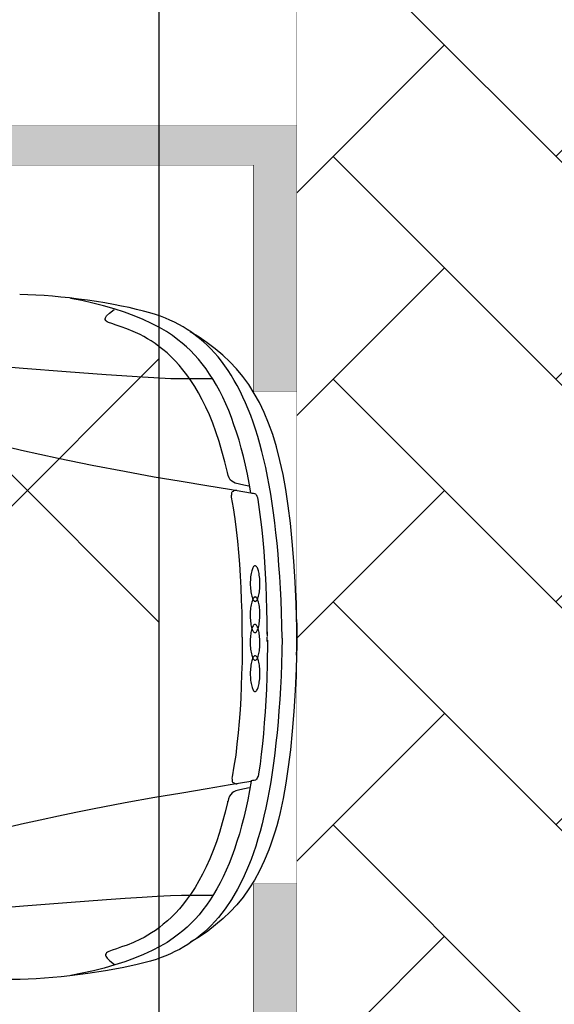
# Model space of a CAD drawing. Header units: millimetres. Extents: x 747415 to 1601423, y -236173 to 551995.
# Tile 262 of 549: x 1027054 to 1028413, y 203757 to 206257. Entities that reach past the tile are written whole.
import ezdxf

# ---------------------------------------------------------------- set-up
doc = ezdxf.new("R2010")
doc.units = ezdxf.units.MM
doc.header["$LTSCALE"] = 100
doc.header["$MEASUREMENT"] = 0
doc.linetypes.add('DASHED2', pattern=[9.525, 6.35, -3.175])
doc.layers.get('0').update_dxf_attribs({"linetype": 'CONTINUOUS', "lineweight": 0})
for name, color, linetype in [('T--A9041_VERHARDING_Parkeren', 9, 'CONTINUOUS'), ('T--L9041_VERHARDING_Parkeren', 9, 'DASHED2'), ('T--L9041_VERHARDING_Wegen', 7, 'CONTINUOUS'), ('T--L9082_INRICHTING_SPECIFIEK_Auto', 8, 'CONTINUOUS')]:
    doc.layers.add(name, color=color, linetype=linetype)
doc.layers.add('T--A9041_VERHARDING_Wegen', color=21, linetype='CONTINUOUS', lineweight=0)
doc.layers.add('T--A9042_BEPLANTING', color=90, linetype='CONTINUOUS', lineweight=0)

# ---------------------------------------------------------------- blocks, each defined once
blk = doc.blocks.new('auto17')
for p, q in [((703.6, 867.6), (1533.8, 867.6)), ((115.7, 361.8), (115.3, 362.7)), ((75.7, 9.3), (75.7, -1.4)), ((75.7, -15.2), (75.7, -2.9))]:
    blk.add_line(p, q)
for points in [[(37.6, 1), (38.1, 33.9), (39, 66.2), (40.5, 97.1), (41.9, 127.5), (43.8, 156.8), (45.7, 185.8), (48.1, 213.7), (50.5, 241.2), (53.3, 267.1), (56.2, 293.1), (59.5, 318.1), (62.9, 342.1), (66.7, 365.7), (70.5, 388.7), (74.8, 410.8), (79.1, 431.8), (83.8, 452.9), (88.6, 472.5), (93.8, 492.1), (99.1, 510.7), (104.8, 528.9), (110.5, 546.5), (116.7, 563.2), (123.3, 579.4), (136.7, 610.3), (151, 638.7), (166.2, 664.7), (182.4, 688.7), (199.6, 710.3), (217.7, 730.4), (226.7, 739.2), (236.7, 748), (246.2, 756.3), (256.3, 764.2), (266.7, 771.5), (277.2, 778.9), (287.7, 785.2), (298.6, 791.6), (310.1, 797), (321.5, 802.4), (333, 807.8), (344.9, 812.2), (357.7, 816.6), (372.5, 821), (388.7, 825.4), (405.8, 829.8), (424.9, 834.2), (444.4, 838.2), (486.3, 846), (531.1, 852.9), (576.9, 858.3)], [(116.2, 364.2), (120.5, 388.2), (124.8, 411.7), (130, 434.3), (135.2, 456.3), (140.5, 477.4), (146.2, 498), (152.4, 517.6), (158.6, 536.7), (165.7, 555.3), (172.4, 573), (179.6, 590.2), (187.2, 606.8), (195.3, 622.5), (203.4, 637.7), (211.9, 651.9), (220.5, 665.6), (229.6, 678.9), (239.1, 691.1), (248.6, 703.4), (258.6, 714.2), (268.6, 725), (279.1, 734.8), (290.1, 744.1), (301, 752.4), (314.4, 763.2), (330.1, 773.5), (348.2, 783.8), (368.2, 794.1), (389.6, 803.9), (413, 813.2), (437.3, 822.5), (463, 830.8), (489.6, 838.7), (517.3, 845.5), (545.9, 851.9), (574.4, 857.3)], [(576.9, 858.3), (598.7, 860.7), (620.2, 862.7), (641.6, 864.7), (662.6, 866.1), (683, 867.1), (703.1, 867.6)], [(121, 381.3), (133.4, 383.8), (145.3, 385.8), (155.7, 388.7), (160, 391.2), (164.3, 394.1), (168.1, 398), (171.5, 402.4), (173.8, 408.8), (175.8, 416.6), (175.8, 415.2), (182.4, 443.1), (189.6, 469.6), (196.7, 494.6), (204.8, 518.6), (212.9, 540.6), (221.5, 561.7), (230.5, 581.3), (239.6, 600), (249.1, 617.1), (258.6, 633.8), (268.6, 649), (278.6, 662.7), (288.6, 675.9), (298.6, 688.2), (308.7, 699), (319.1, 709.8), (329.1, 719.1), (339.6, 727.4), (349.6, 735.7), (359.6, 743.1), (369.2, 749.5), (378.7, 755.3), (388.2, 760.7), (397.7, 765.6), (415.4, 774), (431.5, 780.3), (445.9, 785.2), (458.7, 789.6), (469.7, 793.1), (477.8, 796.5), (481.1, 798), (483.5, 799.9), (484.9, 801.9), (486.3, 803.9), (486.3, 805.8), (485.8, 808.3), (482.5, 813.7), (475.4, 820.5), (463.5, 829.3)], [(1.9, -49.5), (0.9, -44.6), (0, -32.3), (0, -16.2), (0, 0), (0, 12.2), (0.4, 17.7), (2.4, 77.9), (4.7, 134.3), (8.1, 187.2), (11.9, 237.2), (16.2, 284.3), (21.9, 327.9), (28.1, 369.6), (35.2, 408.3), (42.8, 444.1), (47.1, 461.3), (51.4, 477.9), (56.2, 493.6), (61, 509.3), (66.2, 524.5), (71.4, 538.7), (82.9, 566.1), (94.8, 591.6), (108.1, 615.6), (121.9, 637.7), (136.7, 658.3), (152.9, 677.9), (170, 696), (187.7, 713.2), (206.7, 728.9), (226.7, 744.6), (247.7, 759.3), (270.1, 773)], [(1246.1, 724), (1240.8, 724.5), (1227, 724), (1205.1, 722.5), (1178.9, 720.5), (1146.1, 718.1), (1107, 715.2), (1019.8, 707.8), (917.9, 699.5), (807.4, 690.1), (695, 680.8), (584.9, 672), (483.5, 664.7), (436.3, 661.2), (393.4, 658.3), (355.3, 656.3), (321, 654.8), (293.4, 653.9), (272.5, 653.9), (213.9, 653.9)], [(1140.8, 591.1), (1079.4, 572.5), (1019.8, 555.3), (962.7, 539.2), (906.4, 524), (852.1, 509.8), (800.2, 496.6), (748.8, 484.3), (699.7, 472.5), (652.1, 462.2), (605.9, 451.9), (561.6, 442.6), (519.2, 434.3), (436.8, 418.6), (361.5, 404.9), (292.9, 393.6), (228.1, 382.8), (169.5, 373), (117.2, 364.2)], [(74.8, 5.9), (75.3, 69.6), (77.1, 130.4), (80.5, 187.8), (82.9, 215.7), (84.8, 243.1), (87.6, 269.6), (90.5, 295.6), (93.8, 321.1), (97.6, 345.6), (97.6, 345.6), (97.6, 346.6), (97.6, 347), (98.6, 351.4), (100, 354.4), (101, 356.8), (102.4, 358.8), (103.8, 360.3), (105.7, 361.3), (109.1, 362.2), (112.9, 362.7), (117.2, 363.7)], [(139.1, -1.4), (139.1, 30.4), (139.6, 61.8), (140.5, 92.6), (141.5, 123), (142.4, 153.4), (144.3, 183.3), (146.7, 212.7), (149.1, 241.7), (152.4, 270.1), (155.7, 298.5), (160, 326), (164.8, 353.4), (165.3, 356.8), (164.8, 359.8), (164.8, 362.7), (164.3, 365.2), (163.4, 366.7), (162.4, 367.6), (160.5, 368.6), (158.6, 369.6), (155.3, 370.6), (151.5, 371.1)], [(1.4, 44.6), (0, 27), (0, -6.8), (0.4, -25), (2.4, -85.3), (4.7, -141.6), (8.1, -194.1), (11.9, -244.6), (16.6, -291.1), (21.9, -334.8), (28.1, -376.4), (35.2, -414.7), (43.3, -450.4), (51.9, -484.3), (61.4, -515.6), (71.9, -544.5), (83.3, -571.5), (95.3, -597), (108.6, -620.5), (122.4, -642.6), (137.7, -663.1), (153.8, -682.3), (170.5, -700.4), (188.6, -717.1), (207.7, -733.3), (227.7, -748.4), (248.6, -763.2), (271, -776.9)], [(37.6, 1), (38.1, -31.8), (39.5, -64.2), (40.5, -95.1), (41.9, -125.4), (43.8, -155.4), (45.7, -183.8), (48.1, -212.2), (50.5, -239.7), (53.3, -266.1), (56.2, -291.6), (59.5, -317.1), (62.9, -341.1), (66.7, -364.7), (70.5, -387.7), (74.8, -409.7), (79.1, -431.8), (83.8, -452.4), (89.1, -472.5), (94.3, -492.1), (99.5, -511.2), (105.2, -529.3), (111, -547), (117.2, -564.2), (123.8, -580.3), (130.5, -596), (137.2, -611.2), (144.3, -625.9), (151.5, -640.1), (159.1, -653.4), (167.2, -666.6), (174.8, -678.9), (183.4, -690.6), (192, -701.9), (200.5, -713.2), (209.6, -723.5), (218.6, -733.3), (228.1, -742.6), (237.7, -751.4), (247.7, -759.7), (257.7, -767.6), (267.7, -775.4), (278.6, -782.3), (289.1, -789.1), (300.1, -795), (311.5, -800.9), (322.9, -806.3), (334.4, -811.7), (346.3, -816.1), (359.1, -820.5), (373.9, -824.9), (390.1, -829.3), (407.3, -833.7), (426.3, -838.2), (445.9, -842.1), (466.3, -846), (487.8, -849.9), (509.7, -853.3), (532, -856.8), (554.9, -859.7), (577.8, -862.7)], [(75.7, -8.8), (75.7, -41.2), (76.2, -72.5), (77.1, -102.9), (78.1, -133.3), (79.5, -162.7), (81.4, -191.6), (83.3, -219.6), (85.7, -247.5), (88.6, -274), (91.4, -300.5), (94.8, -325.9), (98.6, -351), (99.5, -355.3), (101, -358.8), (101.9, -361.2), (103.4, -363.2), (104.8, -364.2), (106.7, -365.1), (110, -366.1), (113.8, -366.6), (118.1, -367.6)], [(139.1, -1.4), (139.1, -33.3), (139.6, -64.7), (140.5, -95.6), (141.5, -126.5), (143.4, -156.8), (145.3, -186.7), (147.6, -216.2), (150, -245.1), (153.4, -274), (157.2, -301.9), (161.5, -329.9), (166.2, -357.3), (166.2, -360.7), (165.7, -363.7), (165.7, -366.6), (165.3, -369.1), (164.3, -370.5), (163.4, -371.5), (161.5, -372.5), (159.6, -373.5), (156.2, -374.5), (152.4, -375)], [(117.2, -368.1), (121.5, -392.1), (125.8, -415.6), (131, -438.2), (136.2, -460.2), (141.5, -481.3), (147.2, -501.9), (153.4, -521.5), (160, -540.6), (166.7, -559.3), (173.4, -576.9), (181, -594.1), (188.6, -610.7), (196.2, -626.4), (204.8, -641.6), (212.9, -655.8), (222, -669.5), (231, -682.8), (240.5, -695), (250.1, -707.3), (260.1, -718.1), (270.1, -728.9), (280.6, -738.7), (291.5, -748), (302.5, -756.3), (315.8, -767.1), (331.5, -777.4), (349.6, -787.7), (369.2, -798), (391.1, -807.8), (413.9, -817.1), (438.2, -826.4), (464, -834.7), (491.1, -842.6), (518.2, -849.4), (546.8, -855.8), (575.4, -861.2)], [(1142.3, -595.5), (1080.8, -576.9), (1021.2, -559.7), (964.1, -543.6), (907.9, -527.9), (853.6, -513.7), (801.2, -500.9), (700.2, -476.4), (606.8, -455.8), (520.1, -438.2), (438.2, -422.5), (362.9, -408.8), (293.9, -397.5), (229.1, -386.7), (171, -376.9), (118.1, -368.1)], [(121.9, -385.2), (134.8, -387.7), (146.2, -389.7), (156.7, -392.6), (161.5, -394.6), (165.7, -397.5), (169.5, -400.9), (172.4, -405.8), (174.8, -411.7), (176.7, -419.1), (183.4, -447), (190.5, -474), (197.7, -498.5), (205.8, -522.5), (213.9, -545), (222.4, -565.6), (231.5, -585.7), (240.5, -604.3), (250.1, -621.5), (259.6, -637.7), (269.6, -652.9), (279.6, -667.1), (289.6, -679.8), (299.6, -692.1), (309.6, -703.4), (320.1, -713.7), (330.1, -723), (340.6, -731.8), (350.6, -739.6), (360.6, -747), (370.1, -753.4), (379.6, -759.3), (389.1, -764.6), (398.7, -769.5), (416.3, -777.9), (432.5, -784.2), (446.8, -789.6), (459.7, -793.5), (470.6, -797.5), (478.7, -800.4), (482, -802.4), (484.4, -803.8), (485.8, -805.8), (487.3, -807.8), (487.3, -809.7), (486.8, -812.2), (483.5, -817.6), (476.3, -824.4), (464.4, -833.2)], [(1247.5, -727.9), (1230.8, -727.9), (1182.7, -724.9), (1108.4, -719.1), (1021.2, -711.7), (919.3, -703.4), (808.8, -694), (695.9, -684.7), (586.3, -675.9), (484.9, -668.5), (392.5, -662.2), (320.1, -658.3), (273.4, -657.8), (214.8, -657.8)], [(577.8, -862.7), (599.7, -865.1), (621.1, -867.1), (642.6, -868.5), (663.5, -870), (684, -871), (704, -871.5)]]:
    blk.add_lwpolyline(points)
for points in [[(106.2, 45.7, 0.160669), (108.6, 46.6, 0.089762), (110.9, 49.1, 0.048317), (113, 53.3, 0.029972), (114.8, 59, 0.021217), (116.4, 65.8, 0.016703), (117.5, 73.7, 0.014363), (118.3, 82.2, 0.013351), (118.5, 91, 0.013351), (118.3, 99.9, 0.014363), (117.6, 108.4, 0.016703), (116.5, 116.3, 0.021217), (115, 123.1, 0.029972), (113.2, 128.8, 0.048317), (111.1, 133, 0.089762), (108.8, 135.6, 0.160669), (106.5, 136.5, 0.160669), (104.1, 135.6, 0.089762), (101.8, 133, 0.048317), (99.7, 128.8, 0.029972), (97.8, 123.2, 0.021217), (96.3, 116.3, 0.016703), (95.1, 108.5, 0.014363), (94.4, 100, 0.013351), (94.1, 91.1, 0.013351), (94.3, 82.3, 0.014363), (95, 73.8, 0.016703), (96.1, 65.9, 0.021217), (97.6, 59, 0.029972), (99.4, 53.4, 0.048317), (101.5, 49.2, 0.089762), (103.8, 46.6, 0.160669)], [(106.7, -33.6, 0.159094), (109.2, -32.7, 0.089825), (111.5, -30.1, 0.048671), (113.6, -25.9, 0.03028), (115.4, -20.3, 0.021465), (116.9, -13.4, 0.01691), (118, -5.5, 0.014547), (118.6, 3, 0.013523), (118.8, 11.8, 0.013523), (118.5, 20.7, 0.014547), (117.8, 29.2, 0.01691), (116.6, 37, 0.021465), (115, 43.9, 0.03028), (113.1, 49.5, 0.048671), (110.9, 53.7, 0.089825), (108.6, 56.3, 0.159094), (106.2, 57.1, 0.159094), (103.8, 56.3, 0.089825), (101.5, 53.7, 0.048671), (99.4, 49.5, 0.03028), (97.5, 43.8, 0.021465), (96, 36.9, 0.01691), (94.9, 29.1, 0.014547), (94.3, 20.5, 0.013523), (94.1, 11.7, 0.013523), (94.4, 2.8, 0.014547), (95.2, -5.7, 0.01691), (96.4, -13.5, 0.021465), (97.9, -20.4, 0.03028), (99.8, -26, 0.048671), (102, -30.2, 0.089825), (104.3, -32.7, 0.159094)], [(106.2, -103.6, 0.159111), (108.6, -102.8, 0.089825), (110.9, -100.2, 0.048668), (113.1, -96, 0.030277), (115, -90.4, 0.021462), (116.6, -83.5, 0.016908), (117.8, -75.7, 0.014545), (118.5, -67.2, 0.013521), (118.8, -58.3, 0.013521), (118.6, -49.5, 0.014545), (118, -41, 0.016908), (116.9, -33.1, 0.021462), (115.4, -26.2, 0.030277), (113.6, -20.6, 0.048668), (111.5, -16.4, 0.089825), (109.2, -13.8, 0.159111), (106.7, -12.9, 0.159111), (104.3, -13.7, 0.089825), (102, -16.3, 0.048668), (99.8, -20.5, 0.030277), (97.9, -26.1, 0.021462), (96.4, -33, 0.016908), (95.2, -40.8, 0.014545), (94.4, -49.3, 0.013521), (94.1, -58.2, 0.013521), (94.3, -67, 0.014545), (94.9, -75.5, 0.016908), (96, -83.4, 0.021462), (97.5, -90.3, 0.030277), (99.4, -95.9, 0.048668), (101.5, -100.1, 0.089825), (103.8, -102.7, 0.159111)], [(106.5, -182.9, 0.160669), (108.8, -182.1, 0.089762), (111.1, -179.5, 0.048317), (113.2, -175.3, 0.029972), (115, -169.6, 0.021217), (116.5, -162.7, 0.016703), (117.6, -154.9, 0.014363), (118.3, -146.4, 0.013351), (118.5, -137.5, 0.013351), (118.3, -128.7, 0.014363), (117.5, -120.2, 0.016703), (116.4, -112.3, 0.021217), (114.8, -105.5, 0.029972), (113, -99.8, 0.048317), (110.9, -95.6, 0.089762), (108.6, -93.1, 0.160669), (106.2, -92.2, 0.160669), (103.8, -93.1, 0.089762), (101.5, -95.7, 0.048317), (99.4, -99.9, 0.029972), (97.6, -105.5, 0.021217), (96.1, -112.4, 0.016703), (95, -120.2, 0.014363), (94.3, -128.8, 0.013351), (94.1, -137.6, 0.013351), (94.4, -146.5, 0.014363), (95.1, -155, 0.016703), (96.3, -162.8, 0.021217), (97.8, -169.7, 0.029972), (99.7, -175.3, 0.048317), (101.8, -179.5, 0.089762), (104.1, -182.1, 0.160669)]]:
    blk.add_lwpolyline(points, format="xyb", close=True)

msp = doc.modelspace()

# ---------------------------------------------------------------- hatches: boundary and pattern name
at = {"layer": 'T--A9041_VERHARDING_Parkeren', "linetype": 'Continuous'}
h = msp.add_hatch(dxfattribs=at)
h.set_pattern_fill('ANSI37', color=256, scale=10000, style=0)
h.paths.add_polyline_path([(1027408.673, 209051.598), (1025339.817, 207759.263), (1022793.296, 206115.865), (1020290.522, 204448.007), (1018108.673, 202927.459), (1018108.673, 193325.106), (1027408.673, 193325.106)])
at = {"layer": 'T--A9041_VERHARDING_Wegen', "linetype": 'Continuous'}
h = msp.add_hatch(dxfattribs=at)
h.set_pattern_fill('AR-HBONE', color=256, scale=100, style=0)
h.paths.add_polyline_path([(1032758.673, 212246.266), (1027758.673, 209270.229), (1027758.673, 193125.106), (1032758.673, 193125.106)])
at = {"layer": 'T--A9042_BEPLANTING'}
h = msp.add_hatch(dxfattribs=at)
h.set_pattern_fill('GRASS', color=256, scale=1500, style=0)
edge = h.paths.add_edge_path()
edge.add_line((1194589.183, 247525.193), (1194593.64, 247264.881))
edge.add_line((1194593.64, 247264.881), (1189597.042, 247120.843))
edge.add_line((1189597.042, 247120.843), (1179615.176, 246734.424))
edge.add_line((1179615.176, 246734.424), (1169673.169, 246260.926))
edge.add_line((1169673.169, 246260.926), (1159743.156, 245284.429))
edge.add_line((1159743.156, 245284.429), (1149794.302, 244232.037))
edge.add_line((1149794.302, 244232.037), (1139904.319, 243419.621))
edge.add_line((1139904.319, 243419.621), (1138613.747, 243325.021))
edge.add_line((1138613.747, 243325.021), (1135690.007, 243117.197))
edge.add_line((1135690.007, 243117.197), (1132771.926, 242932.503))
edge.add_line((1132771.926, 242932.503), (1129859.398, 242758.599))
edge.add_line((1129859.398, 242758.599), (1126616.556, 242566.575))
edge.add_line((1126616.556, 242566.575), (1123385.964, 242364.695))
edge.add_line((1123385.964, 242364.695), (1120184.728, 242139.833))
edge.add_line((1120184.728, 242139.833), (1117014.113, 241880.011))
edge.add_line((1117014.113, 241880.011), (1113876.289, 241570.228))
edge.add_line((1113876.289, 241570.228), (1110773.76, 241198.319))
edge.add_line((1110773.76, 241198.319), (1107692.214, 240764.72))
edge.add_line((1107692.214, 240764.72), (1104624.361, 240306.925))
edge.add_line((1104624.361, 240306.925), (1101572.465, 239835.828))
edge.add_line((1101572.465, 239835.828), (1100403.086, 239650.924))
edge.add_line((1100403.086, 239650.924), (1097780.987, 239217.99))
edge.add_line((1097780.987, 239217.99), (1095157.329, 238732.83))
edge.add_line((1095157.329, 238732.83), (1092526.922, 238274.052))
edge.add_line((1092526.922, 238274.052), (1089457.602, 237766.051))
edge.add_line((1089457.602, 237766.051), (1086388.73, 237224.846))
edge.add_line((1086388.73, 237224.846), (1083401.545, 236651.668))
edge.add_line((1083401.545, 236651.668), (1080469.385, 236024.459))
edge.add_line((1080469.385, 236024.459), (1077519.444, 235269.823))
edge.add_line((1077519.444, 235269.823), (1074567.867, 234454.498))
edge.add_line((1074567.867, 234454.498), (1071611.505, 233602.32))
edge.add_line((1071611.505, 233602.32), (1068661.406, 232725.291))
edge.add_line((1068661.406, 232725.291), (1065719.424, 231822.381))
edge.add_line((1065719.424, 231822.381), (1062684.54, 230856.109))
edge.add_line((1062684.54, 230856.109), (1059866.196, 229920.836))
edge.add_line((1059866.196, 229920.836), (1056845.381, 228880.035))
edge.add_line((1056845.381, 228880.035), (1054034.15, 227860.451))
edge.add_line((1054034.15, 227860.451), (1051908.682, 227043.859))
edge.add_line((1051908.682, 227043.859), (1051192.354, 226766.278))
edge.add_line((1051192.354, 226766.278), (1050671.69, 226564.519))
edge.add_line((1050671.69, 226564.519), (1049927.631, 226262.62))
edge.add_line((1049927.631, 226262.62), (1049070.32, 225903.54))
edge.add_line((1049070.32, 225903.54), (1048360.834, 225606.376))
edge.add_line((1048360.834, 225606.376), (1045574.185, 224396.868))
edge.add_line((1045574.185, 224396.868), (1042746.023, 223102.062))
edge.add_line((1042746.023, 223102.062), (1039916.204, 221736.561))
edge.add_line((1039916.204, 221736.561), (1037264.038, 220364.549))
edge.add_line((1037264.038, 220364.549), (1036639.036, 220037.907))
edge.add_line((1036639.036, 220037.907), (1035761.731, 219567.084))
edge.add_line((1035761.731, 219567.084), (1034455.173, 218860.02))
edge.add_line((1034455.173, 218860.02), (1031834.519, 217415.207))
edge.add_line((1031834.519, 217415.207), (1029063.532, 215837.52))
edge.add_line((1029063.532, 215837.52), (1026493.513, 214322.916))
edge.add_line((1026493.513, 214322.916), (1023661.374, 212596.81))
edge.add_line((1023661.374, 212596.81), (1021148.701, 211011.913))
edge.add_line((1021148.701, 211011.913), (1018664.489, 209394.723))
edge.add_line((1018664.489, 209394.723), (1016111.63, 207674.051))
edge.add_line((1016111.63, 207674.051), (1013541.964, 205866.676))
edge.add_line((1013541.964, 205866.676), (1011054.819, 204060.939))
edge.add_line((1011054.819, 204060.939), (1008551.61, 202180.933))
edge.add_line((1008551.61, 202180.933), (1006071.977, 200261.271))
edge.add_line((1006071.977, 200261.271), (1003623.026, 198305.877))
edge.add_line((1003623.026, 198305.877), (1001255.469, 196356.541))
edge.add_line((1001255.469, 196356.541), (998895.97, 194358.237))
edge.add_line((998895.97, 194358.237), (996592.894, 192340.973))
edge.add_line((996592.894, 192340.973), (994271.188, 190253.094))
edge.add_line((994271.188, 190253.094), (992089.799, 188232.713))
edge.add_line((992089.799, 188232.713), (989855.126, 186096.735))
edge.add_line((989855.126, 186096.735), (987565.682, 183840.779))
edge.add_line((987565.682, 183840.779), (985556.73, 181812.43))
edge.add_line((985556.73, 181812.43), (983340.235, 179499.914))
edge.add_line((983340.235, 179499.914), (981234.422, 177237.565))
edge.add_line((981234.422, 177237.565), (979162.94, 174943.215))
edge.add_line((979162.94, 174943.215), (977214.691, 172724.59))
edge.add_line((977214.691, 172724.59), (975036.892, 170165.071))
edge.add_line((975036.892, 170165.071), (973160.412, 167901.106))
edge.add_line((973160.412, 167901.106), (971300.145, 165540.186))
edge.add_line((971300.145, 165540.186), (970653.489, 164750.347))
edge.add_line((970653.489, 164750.347), (969323.906, 163031.694))
edge.add_line((969323.906, 163031.694), (967532.389, 160664.585))
edge.add_line((967532.389, 160664.585), (965620.33, 158124.446))
edge.add_line((965620.33, 158124.446), (963729.485, 155559.861))
edge.add_line((963729.485, 155559.861), (962160.024, 153368.205))
edge.add_line((962160.024, 153368.205), (960583.853, 151476.839))
edge.add_line((960583.853, 151476.839), (957868.106, 147829.141))
edge.add_line((957868.106, 147829.141), (955546.579, 144354.957))
edge.add_line((955546.579, 144354.957), (952781.766, 139999.101))
edge.add_line((952781.766, 139999.101), (950228.309, 135925.671))
edge.add_line((950228.309, 135925.671), (947689.507, 131669.07))
edge.add_line((947689.507, 131669.07), (945836.511, 128467.426))
edge.add_line((945836.511, 128467.426), (939785.242, 117718.876))
edge.add_line((939785.242, 117718.876), (930712.869, 102774.401))
edge.add_line((930712.869, 102774.401), (922173.53, 90199.799))
edge.add_arc((831492.457, 157259.067), 112782.989, 306.60619454, 323.5168236, ccw=False)
edge.add_line((898746.269, 66722.183), (906881.323, 58450.839))
edge.add_arc((1039056.702, -43733.649), 167068.849, 138.06483794, 142.29247104, ccw=False)
edge.add_line((914773.924, 67916.66), (924725.806, 83316.857))
edge.add_line((924725.806, 83316.857), (935036.865, 100427.915))
edge.add_line((935036.865, 100427.915), (938271.243, 105214.41))
edge.add_line((938271.243, 105214.41), (944567.151, 115601.153))
edge.add_line((944567.151, 115601.153), (949536.685, 124088.131))
edge.add_line((949536.685, 124088.131), (954824.472, 132626.587))
edge.add_line((954824.472, 132626.587), (959827.89, 140132.671))
edge.add_line((959827.89, 140132.671), (963059.812, 145135.12))
edge.add_line((963059.812, 145135.12), (965500.197, 148828.356))
edge.add_line((965500.197, 148828.356), (966613.361, 150562.786))
edge.add_line((966613.361, 150562.786), (968025.373, 152669.584))
edge.add_line((968025.373, 152669.584), (969925.147, 155201.552))
edge.add_line((969925.147, 155201.552), (971712.101, 157704.465))
edge.add_line((971712.101, 157704.465), (973307.285, 159791.446))
edge.add_line((973307.285, 159791.446), (974380.773, 161326.936))
edge.add_line((974380.773, 161326.936), (975513.5, 162711.848))
edge.add_line((975513.5, 162711.848), (977022.752, 164676.523))
edge.add_line((977022.752, 164676.523), (979125.989, 167160.936))
edge.add_line((979125.989, 167160.936), (980701.644, 168861.659))
edge.add_line((980701.644, 168861.659), (983077.997, 171627.505))
edge.add_line((983077.997, 171627.505), (985074.319, 173856.029))
edge.add_line((985074.319, 173856.029), (986909.132, 175828.505))
edge.add_line((986909.132, 175828.505), (989063.699, 178159.256))
edge.add_line((989063.699, 178159.256), (991154.428, 180245.145))
edge.add_line((991154.428, 180245.145), (993121.205, 182057.606))
edge.add_line((993121.205, 182057.606), (995324.494, 184142.051))
edge.add_line((995324.494, 184142.051), (997280.219, 186006.612))
edge.add_line((997280.219, 186006.612), (999623.744, 188200.448))
edge.add_line((999623.744, 188200.448), (1002349.065, 190608.065))
edge.add_line((1002349.065, 190608.065), (1004754.956, 192653.066))
edge.add_line((1004754.956, 192653.066), (1007294.928, 194741.918))
edge.add_line((1007294.928, 194741.918), (1008978.786, 196161.928))
edge.add_line((1008978.786, 196161.928), (1011076.047, 197755.95))
edge.add_line((1011076.047, 197755.95), (1013065.241, 199247.814))
edge.add_line((1013065.241, 199247.814), (1015821.037, 201346.882))
edge.add_line((1015821.037, 201346.882), (1017686.716, 202722.52))
edge.add_line((1017686.716, 202722.52), (1020957.031, 204817.97))
edge.add_line((1020957.031, 204817.97), (1023228.197, 206313.401))
edge.add_line((1023228.197, 206313.401), (1026470.58, 208376.744))
edge.add_line((1026470.58, 208376.744), (1028603.548, 209658.432))
edge.add_line((1028603.548, 209658.432), (1030968.801, 211111.637))
edge.add_line((1030968.801, 211111.637), (1032974.557, 212278.47))
edge.add_line((1032974.557, 212278.47), (1034989.373, 213415.47))
edge.add_line((1034989.373, 213415.47), (1036654.679, 214452.728))
edge.add_line((1036654.679, 214452.728), (1038246.03, 215241.653))
edge.add_line((1038246.03, 215241.653), (1039948.347, 216202.761))
edge.add_line((1039948.347, 216202.761), (1041825.775, 217172.039))
edge.add_line((1041825.775, 217172.039), (1043014.131, 217759.859))
edge.add_line((1043014.131, 217759.859), (1045164.207, 218821.145))
edge.add_line((1045164.207, 218821.145), (1047341.541, 219812.404))
edge.add_line((1047341.541, 219812.404), (1050071.07, 221013.985))
edge.add_line((1050071.07, 221013.985), (1051244.22, 221490.97))
edge.add_line((1051244.22, 221490.97), (1052347.556, 221956.97))
edge.add_line((1052347.556, 221956.97), (1053649.506, 222430.47))
edge.add_line((1053649.506, 222430.47), (1054533.126, 222784.97))
edge.add_line((1054533.126, 222784.97), (1056086.056, 223306.47))
edge.add_line((1056086.056, 223306.47), (1057869.317, 223968.97))
edge.add_line((1057869.317, 223968.97), (1060574.556, 224929.97))
edge.add_line((1060574.556, 224929.97), (1063483.693, 225922.97))
edge.add_line((1063483.693, 225922.97), (1065608.903, 226631.593))
edge.add_line((1065608.903, 226631.593), (1069173.064, 227676.47))
edge.add_line((1069173.064, 227676.47), (1072281.977, 228625.637))
edge.add_line((1072281.977, 228625.637), (1075375.394, 229611.47))
edge.add_line((1075375.394, 229611.47), (1077123.927, 230119.62))
edge.add_line((1077123.927, 230119.62), (1080375.394, 230986.97))
edge.add_line((1080375.394, 230986.97), (1082892.594, 231747.063))
edge.add_line((1082892.594, 231747.063), (1087287.423, 232727.295))
edge.add_line((1087287.423, 232727.295), (1089726.851, 233304.236))
edge.add_line((1089726.851, 233304.236), (1092683.446, 233905.227))
edge.add_line((1092683.446, 233905.227), (1095564.394, 234529.046))
edge.add_line((1095564.394, 234529.046), (1098820.303, 235134.124))
edge.add_line((1098820.303, 235134.124), (1101429.17, 235680.801))
edge.add_line((1101429.17, 235680.801), (1102775.394, 235932.97))
edge.add_line((1102775.394, 235932.97), (1105482.445, 236248.973))
edge.add_line((1105482.445, 236248.973), (1107758.807, 236612.397))
edge.add_line((1107758.807, 236612.397), (1110496.735, 236978.709))
edge.add_line((1110496.735, 236978.709), (1115376.091, 237663.748))
edge.add_line((1115376.091, 237663.748), (1120160.891, 238162.648))
edge.add_line((1120160.891, 238162.648), (1122883.614, 238303.454))
edge.add_line((1122883.614, 238303.454), (1125390.669, 238461.915))
edge.add_line((1125390.669, 238461.915), (1128123.405, 238391.97))
edge.add_line((1128123.405, 238391.97), (1132768.171, 238736.47))
edge.add_line((1132768.171, 238736.47), (1135790.587, 239107.966))
edge.add_line((1135790.587, 239107.966), (1138342.94, 239481.456))
edge.add_line((1138342.94, 239481.456), (1142060.43, 239524.47))
edge.add_line((1142060.43, 239524.47), (1147419.918, 239838.053))
edge.add_line((1147419.918, 239838.053), (1152508.673, 240937.759))
edge.add_line((1152508.673, 240937.759), (1161790.445, 241405.25))
edge.add_line((1161790.445, 241405.25), (1166293.104, 242414.317))
edge.add_line((1166293.104, 242414.317), (1170003.913, 243136.47))
edge.add_line((1170003.913, 243136.47), (1182817.631, 243902.97))
edge.add_line((1182817.631, 243902.97), (1191677.387, 244103.47))
edge.add_line((1191677.387, 244103.47), (1200992.076, 244164.47))
edge.add_line((1200992.076, 244164.47), (1212315.556, 244345.47))
edge.add_line((1212315.556, 244345.47), (1212435.36, 247419.97))
edge.add_line((1212435.36, 247419.97), (1205479.36, 247503.517))
edge.add_line((1205479.36, 247503.517), (1202606.248, 247460.622))
edge.add_line((1202606.248, 247460.622), (1194593.64, 247264.881))
at = {"layer": 'T--L9041_VERHARDING_Parkeren'}
for points in [[(1026648.673, 205887.759), (1026648.673, 205987.759), (1027648.673, 205987.759), (1027758.673, 205987.759), (1027758.673, 205312.759), (1027648.673, 205312.759), (1027648.673, 205887.759)], [(1026648.673, 203387.759), (1026648.673, 203487.759), (1027648.673, 203487.759), (1027648.673, 204062.759), (1027758.673, 204062.759), (1027758.673, 202812.759), (1027648.673, 202812.759), (1027648.673, 203387.759)]]:
    msp.add_hatch(color=256, dxfattribs=at).paths.add_polyline_path(points)

# ---------------------------------------------------------------- linework, layer by layer
at = {"layer": 'T--A9041_VERHARDING_Parkeren', "linetype": 'Continuous'}
msp.add_lwpolyline([(1027408.673, 209051.598), (1025339.817, 207759.263), (1022793.296, 206115.865), (1020290.522, 204448.007), (1018108.673, 202927.459), (1018108.673, 193325.106), (1027408.673, 193325.106)], close=True, dxfattribs=at)
at = {"layer": 'T--A9041_VERHARDING_Wegen', "linetype": 'Continuous', "const_width": 1}
msp.add_lwpolyline([(1032758.673, 212246.266), (1027758.673, 209270.229), (1027758.673, 193125.106), (1032758.673, 193125.106)], close=True, dxfattribs=at)
at = {"layer": 'T--L9041_VERHARDING_Parkeren', "const_width": 1}
for points in [[(1026648.673, 205887.759), (1026648.673, 205987.759), (1027648.673, 205987.759), (1027648.673, 205987.759), (1027758.673, 205987.759), (1027758.673, 205312.759), (1027648.673, 205312.759), (1027648.673, 205887.759)], [(1026648.673, 203387.759), (1026648.673, 203487.759), (1027648.673, 203487.759), (1027648.673, 204062.759), (1027758.673, 204062.759), (1027758.673, 202812.759), (1027648.673, 202812.759), (1027648.673, 203387.759)]]:
    msp.add_lwpolyline(points, close=True, dxfattribs=at)
at = {"layer": 'T--L9041_VERHARDING_Wegen', "const_width": 1}
msp.add_lwpolyline([(1027758.673, 209270.229), (1027758.673, 193125.106)], dxfattribs=at)

# ---------------------------------------------------------------- block references
at = {"layer": 'T--L9082_INRICHTING_SPECIFIEK_Auto', "rotation": 180}
msp.add_blockref('auto17', (1027758.673, 204687.759), dxfattribs=at)

doc.saveas('drawing.dxf')
